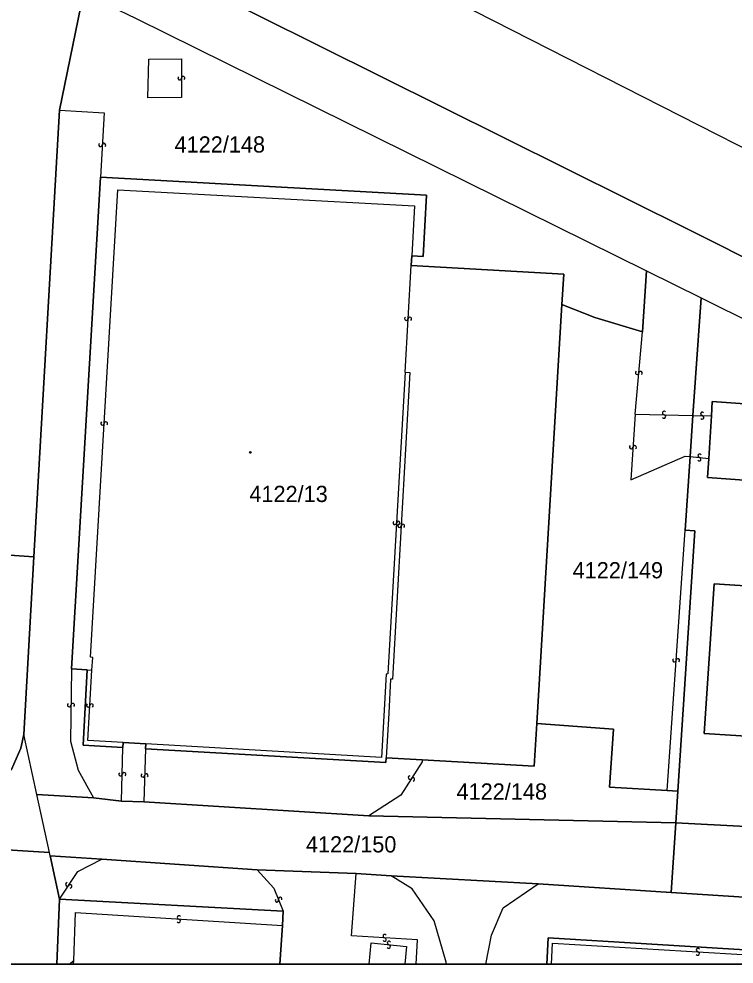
# Model space of a CAD drawing. Extents: x -598233 to -596890, y -1157848 to -1156431.
# Drawn here: x -597212.7 to -597137.7, y -1157848.5 to -1157749.4 of the extents above; entities that cross this region are included whole.
import ezdxf

# ---------------------------------------------------------------- set-up
doc = ezdxf.new("R2010")
doc.units = 0
for name, color, linetype in [('Level 1', 7, 'Continuous'), ('Level 13', 7, 'Continuous'), ('Level 3', 7, 'Continuous'), ('Level 4', 7, 'Continuous'), ('Level 5', 7, 'Continuous'), ('Level 57', 7, 'Continuous'), ('Level 60', 7, 'Continuous'), ('Vrstva 60', 7, 'Continuous'), ('zajmove_uzemi', 7, 'Continuous')]:
    doc.layers.add(name, color=color, linetype=linetype)

msp = doc.modelspace()

# ---------------------------------------------------------------- linework, layer by layer
at = {"layer": 'Level 1'}
for p, q in [((-597208.709, -1157848.461), (-597208.44, -1157841.65)), ((-597185.333, -1157848.461), (-597185.08, -1157844.42))]:
    msp.add_line(p, q, dxfattribs=at)
for points in [[(-597088.6, -1157786.93), (-597091.35, -1157786.34), (-597117.85, -1157772.55), (-597172.78, -1157744.55), (-597189.92, -1157735.64)], [(-597194.09, -1157745.8), (-597142.37, -1157771.55), (-597092.94, -1157796.34)], [(-597208.45, -1157758.97), (-597205.92, -1157746.65)], [(-597200.4, -1157749.35), (-597146.9, -1157775.78)], [(-597211.13, -1157805.77), (-597208.45, -1157758.97)], [(-597204.14, -1157765.99), (-597207.19, -1157817.53)], [(-597171.52, -1157774.24), (-597170.32, -1157774.31), (-597169.97, -1157767.86), (-597204.14, -1157765.99)], [(-597171.52, -1157774.24), (-597171.58, -1157775.24)], [(-597171.58, -1157775.24), (-597155.58, -1157776.16), (-597155.77, -1157779.33)], [(-597146.9, -1157775.78), (-597147.34, -1157782.18)], [(-597146.9, -1157775.78), (-597141.19, -1157778.61)], [(-597141.19, -1157778.61), (-597142.04, -1157790.95)], [(-597141.19, -1157778.61), (-597090.18, -1157803.96)], [(-597155.77, -1157779.33), (-597158.41, -1157823.24)], [(-597147.34, -1157782.18), (-597152.33, -1157780.68), (-597155.77, -1157779.33)], [(-597127.73, -1157790.38), (-597140.01, -1157789.5), (-597140.1, -1157790.99)], [(-597142.04, -1157790.95), (-597142.34, -1157795.27)], [(-597140.38, -1157795.46), (-597140.1, -1157790.99)], [(-597142.34, -1157795.27), (-597142.87, -1157802.97)], [(-597122.41, -1157801.8), (-597128.72, -1157801.4), (-597128.5, -1157798.32), (-597140.5, -1157797.45), (-597140.38, -1157795.46)], [(-597211.13, -1157805.77), (-597271.44, -1157801.64)], [(-597142.87, -1157802.97), (-597141.85, -1157803.05), (-597143.63, -1157830.34)], [(-597083.73, -1157812.41), (-597083.7, -1157811.93), (-597093.65, -1157811.29), (-597093.65, -1157811.55), (-597117.18, -1157810.02), (-597116.86, -1157804.05), (-597122.65, -1157803.68), (-597123.01, -1157809.67), (-597139.81, -1157808.62), (-597140.85, -1157824.3), (-597094.61, -1157827.21), (-597094.61, -1157827.44), (-597084.7, -1157828.05)], [(-597212.19, -1157824.4), (-597211.13, -1157805.77)], [(-597207.19, -1157817.53), (-597205.54, -1157817.63)], [(-597205.54, -1157817.63), (-597205.98, -1157825.51), (-597201.79, -1157825.75)], [(-597158.41, -1157823.24), (-597158.68, -1157827.72), (-597170.41, -1157827.05)], [(-597158.41, -1157823.24), (-597150.38, -1157823.85), (-597150.8, -1157829.9), (-597144.74, -1157830.27)], [(-597262.35, -1157827.61), (-597216.03, -1157830.47), (-597213.48, -1157828.06), (-597212.48, -1157825.82), (-597212.19, -1157824.4)], [(-597210.82, -1157830.68), (-597212.19, -1157824.4)], [(-597201.79, -1157825.75), (-597201.78, -1157825.25)], [(-597201.78, -1157825.25), (-597199.41, -1157825.39)], [(-597199.41, -1157825.39), (-597199.43, -1157825.89)], [(-597199.43, -1157825.89), (-597174.23, -1157827.33), (-597174.2, -1157826.83)], [(-597170.41, -1157827.05), (-597174.2, -1157826.83)], [(-597144.74, -1157830.27), (-597143.63, -1157830.34)], [(-597143.63, -1157830.34), (-597143.85, -1157833.67)], [(-597210.82, -1157830.68), (-597204.89, -1157831.04)], [(-597209.5, -1157836.76), (-597210.82, -1157830.68)], [(-597204.89, -1157831.04), (-597201.93, -1157831.37)], [(-597201.93, -1157831.37), (-597199.6, -1157831.47)], [(-597199.6, -1157831.47), (-597176.02, -1157832.93)], [(-597176.02, -1157832.93), (-597143.85, -1157833.67)], [(-597253.48, -1157834.01), (-597209.5, -1157836.76)], [(-597144.32, -1157840.94), (-597143.85, -1157833.67)], [(-597143.85, -1157833.67), (-597109.15, -1157835.46), (-597097.42, -1157837.59), (-597090.77, -1157837.53)], [(-597209.43, -1157837.11), (-597209.5, -1157836.76)], [(-597209.43, -1157837.11), (-597203.99, -1157837.48)], [(-597208.44, -1157841.65), (-597209.43, -1157837.11)], [(-597203.99, -1157837.48), (-597187.71, -1157838.57)], [(-597187.71, -1157838.57), (-597177.34, -1157838.97)], [(-597177.34, -1157838.97), (-597173.69, -1157839.2)], [(-597173.69, -1157839.2), (-597158.26, -1157840.04)], [(-597158.26, -1157840.04), (-597144.32, -1157840.94)], [(-597144.32, -1157840.94), (-597127.39, -1157842.03)], [(-597185, -1157842.92), (-597208.44, -1157841.65)], [(-597185.08, -1157844.42), (-597185, -1157842.92)], [(-597157.358, -1157848.461), (-597157.23, -1157845.72), (-597126.28, -1157847.58), (-597126.31, -1157848.09)]]:
    msp.add_lwpolyline(points, dxfattribs=at)
at = {"layer": 'Level 13'}
for centre, start, end in [((-597195.844, -1157755.599), 127.15828, 359.74828), ((-597195.476, -1157755.602), 307.37273, 179.47073), ((-597204.144, -1157762.589), 124.03001, 356.62001), ((-597203.776, -1157762.612), 304.24447, 176.34246), ((-597172.084, -1157780.818), 124.14749, 356.24549), ((-597171.716, -1157780.841), 303.93304, 176.52304), ((-597147.904, -1157786.482), 122.27997, 354.37796), ((-597147.537, -1157786.517), 302.06551, 174.65551), ((-597145.064, -1157790.696), 36.14583, 268.24383), ((-597145.075, -1157791.064), 215.93137, 88.52137), ((-597141.064, -1157790.786), 36.19154, 268.28954), ((-597141.075, -1157791.154), 215.97709, 88.56709), ((-597203.944, -1157791.777), 123.99736, 356.09536), ((-597203.576, -1157791.802), 303.78291, 176.37291), ((-597148.514, -1157794.257), 123.50958, 356.09958), ((-597148.146, -1157794.283), 303.72403, 175.82203), ((-597141.379, -1157795.543), 211.62139, 84.21139), ((-597141.341, -1157795.177), 31.83585, 263.93385), ((-597173.294, -1157802.209), 123.89812, 356.48812), ((-597172.926, -1157802.232), 304.11257, 176.21057), ((-597172.804, -1157802.509), 123.93601, 356.52601), ((-597172.436, -1157802.532), 304.15046, 176.24846), ((-597143.984, -1157816.606), 123.4542, 355.55219), ((-597143.616, -1157816.633), 303.23974, 175.82974), ((-597207.424, -1157821.307), 126.39944, 358.98944), ((-597207.056, -1157821.314), 306.61389, 178.71189), ((-597205.444, -1157821.337), 123.96076, 356.05876), ((-597205.076, -1157821.362), 303.74631, 176.33631), ((-597202.044, -1157828.554), 125.94573, 358.04373), ((-597201.676, -1157828.565), 305.73127, 178.32128), ((-597199.704, -1157828.674), 125.41325, 358.00325), ((-597199.336, -1157828.687), 305.6277, 177.7257), ((-597171.705, -1157828.901), 94.69771, 327.28771), ((-597171.395, -1157829.1), 274.91217, 147.01016), ((-597207.633, -1157840.106), 93.68267, 325.78066), ((-597207.327, -1157840.313), 273.46821, 146.05821), ((-597185.308, -1157841.643), 329.21495, 201.31295), ((-597185.651, -1157841.778), 149.0005, 21.5905), ((-597195.917, -1157843.566), 33.81284, 265.91083), ((-597195.942, -1157843.934), 213.59838, 86.18838), ((-597174.348, -1157845.526), 33.60256, 266.19256), ((-597174.373, -1157845.894), 213.81702, 85.91501), ((-597173.94, -1157846.613), 211.3101, 83.9001), ((-597173.9, -1157846.247), 31.52456, 263.62256), ((-597141.517, -1157846.986), 33.9136, 266.01159), ((-597141.542, -1157847.354), 213.69914, 86.28914), ((-597207.953, -1157848.644), 82.09344, 97.90656)]:
    msp.add_arc(centre, 0.184, start, end, dxfattribs=at)
at = {"layer": 'Level 3'}
for p in [(-597207.426, -1157848.461), (-597206.965, -1157848.461)]:
    msp.add_line(p, (-597206.94, -1157848.08), dxfattribs=at)
for points in [[(-597199.07, -1157753.62), (-597195.66, -1157753.57), (-597195.66, -1157757.64), (-597199.19, -1157757.68), (-597199.07, -1157753.62)], [(-597208.45, -1157758.97), (-597203.77, -1157759.22), (-597204.14, -1157765.99)], [(-597205.04, -1157817.66), (-597204.96, -1157816.31), (-597205.21, -1157816.29), (-597202.32, -1157767.29), (-597171.23, -1157768.99), (-597171.52, -1157774.24)], [(-597172.21, -1157786.42), (-597171.58, -1157775.24)], [(-597148.11, -1157790.82), (-597147.34, -1157782.18)], [(-597172.21, -1157786.42), (-597174.01, -1157818.02), (-597174.2, -1157818.06), (-597174.7, -1157826.8), (-597199.41, -1157825.39)], [(-597172.21, -1157786.42), (-597171.72, -1157786.45), (-597173.53, -1157818.6), (-597173.73, -1157818.59), (-597173.93, -1157822.16), (-597174.2, -1157826.83)], [(-597148.11, -1157790.82), (-597148.55, -1157797.72), (-597142.87, -1157795.22), (-597142.34, -1157795.27)], [(-597148.11, -1157790.82), (-597142.04, -1157790.95)], [(-597142.04, -1157790.95), (-597140.1, -1157790.99)], [(-597142.34, -1157795.27), (-597140.38, -1157795.46)], [(-597144.74, -1157830.27), (-597142.87, -1157802.97)], [(-597207.19, -1157817.53), (-597207.29, -1157825.08), (-597206.48, -1157828.13), (-597204.89, -1157831.04)], [(-597205.54, -1157817.63), (-597205.04, -1157817.66)], [(-597201.78, -1157825.25), (-597205.48, -1157825.04), (-597205.04, -1157817.66)], [(-597201.93, -1157831.37), (-597201.79, -1157825.75)], [(-597199.43, -1157825.89), (-597199.6, -1157831.47)], [(-597170.41, -1157827.05), (-597170.44, -1157827.26), (-597172.66, -1157830.75), (-597176.02, -1157832.93)], [(-597208.44, -1157841.65), (-597206.52, -1157838.77), (-597203.99, -1157837.48)], [(-597187.71, -1157838.57), (-597185.97, -1157840.5), (-597185, -1157842.92)], [(-597171.041, -1157848.461), (-597170.9, -1157845.93), (-597177.82, -1157845.5), (-597177.34, -1157838.97)], [(-597167.916, -1157848.461), (-597167.92, -1157848.25), (-597169.15, -1157843.94), (-597171.46, -1157840.58), (-597173.69, -1157839.2)], [(-597163.768, -1157848.461), (-597163.15, -1157845.43), (-597161.94, -1157842.56), (-597158.26, -1157840.04)], [(-597206.94, -1157848.08), (-597206.78, -1157843.07), (-597185.08, -1157844.42)], [(-597175.969, -1157848.461), (-597175.77, -1157846.24), (-597172.06, -1157846.62), (-597172.239, -1157848.461)], [(-597156.855, -1157848.461), (-597156.75, -1157846.25), (-597126.31, -1157848.09)]]:
    msp.add_lwpolyline(points, dxfattribs=at)
at = {"layer": 'Level 5'}
for radius in [0.09, 0.0521]:
    msp.add_circle((-597188.44, -1157794.83), radius, dxfattribs=at)
at = {"layer": 'Level 60'}
for points in [[(-597117.85, -1157772.55), (-597172.78, -1157744.55), (-597189.92, -1157735.64), (-597190.73, -1157734.95), (-597191.27, -1157733.88), (-597191.38, -1157732.97), (-597191.24, -1157732.25), (-597190.95, -1157731.58), (-597185.96, -1157734.22), (-597163.07, -1157745.27), (-597161.94, -1157743.01), (-597160.71, -1157740.54), (-597147.35, -1157713.7), (-597144.85, -1157708.66), (-597142.21, -1157703.35), (-597105.48, -1157726.35)], [(-597200.4, -1157749.35), (-597146.9, -1157775.78), (-597147.34, -1157782.18), (-597152.33, -1157780.68), (-597155.77, -1157779.33), (-597155.58, -1157776.16), (-597171.58, -1157775.24), (-597171.52, -1157774.24), (-597170.32, -1157774.31), (-597169.97, -1157767.86), (-597204.14, -1157765.99), (-597207.19, -1157817.53), (-597205.54, -1157817.63), (-597205.98, -1157825.51), (-597201.79, -1157825.75), (-597201.78, -1157825.25), (-597199.41, -1157825.39), (-597199.43, -1157825.89), (-597174.23, -1157827.33), (-597174.2, -1157826.83), (-597170.41, -1157827.05), (-597158.68, -1157827.72), (-597158.41, -1157823.24), (-597150.38, -1157823.85), (-597150.8, -1157829.9), (-597144.74, -1157830.27), (-597143.63, -1157830.34), (-597143.85, -1157833.67), (-597176.02, -1157832.93), (-597199.6, -1157831.47), (-597201.93, -1157831.37), (-597204.89, -1157831.04), (-597210.82, -1157830.68), (-597212.19, -1157824.4), (-597211.13, -1157805.77), (-597208.45, -1157758.97), (-597205.92, -1157746.65)], [(-597109.15, -1157835.46), (-597143.85, -1157833.67), (-597143.63, -1157830.34), (-597141.85, -1157803.05), (-597142.87, -1157802.97), (-597142.34, -1157795.27), (-597142.04, -1157790.95), (-597141.19, -1157778.61), (-597090.18, -1157803.96)], [(-597123.01, -1157809.67), (-597139.81, -1157808.62), (-597140.85, -1157824.3), (-597094.61, -1157827.21)], [(-597127.39, -1157842.03), (-597144.32, -1157840.94), (-597143.85, -1157833.67), (-597109.15, -1157835.46)]]:
    msp.add_lwpolyline(points, dxfattribs=at)
for points in [[(-597259.96, -1157719.55), (-597205.92, -1157746.65), (-597208.45, -1157758.97), (-597211.13, -1157805.77), (-597271.44, -1157801.64), (-597271.23, -1157798.83), (-597263.71, -1157799.39), (-597259.22, -1157739.73), (-597266.77, -1157739.16), (-597266.49, -1157735.43), (-597265.13, -1157717.22)], [(-597169.97, -1157767.86), (-597170.32, -1157774.31), (-597171.52, -1157774.24), (-597171.58, -1157775.24), (-597155.58, -1157776.16), (-597155.77, -1157779.33), (-597158.41, -1157823.24), (-597158.68, -1157827.72), (-597170.41, -1157827.05), (-597174.2, -1157826.83), (-597174.23, -1157827.33), (-597199.43, -1157825.89), (-597199.41, -1157825.39), (-597201.78, -1157825.25), (-597201.79, -1157825.75), (-597205.98, -1157825.51), (-597205.54, -1157817.63), (-597207.19, -1157817.53), (-597204.14, -1157765.99)], [(-597147.34, -1157782.18), (-597146.9, -1157775.78), (-597141.19, -1157778.61), (-597142.04, -1157790.95), (-597142.34, -1157795.27), (-597142.87, -1157802.97), (-597141.85, -1157803.05), (-597143.63, -1157830.34), (-597144.74, -1157830.27), (-597150.8, -1157829.9), (-597150.38, -1157823.85), (-597158.41, -1157823.24), (-597155.77, -1157779.33), (-597152.33, -1157780.68)], [(-597140.01, -1157789.5), (-597127.73, -1157790.38), (-597127.66, -1157789.39), (-597125.57, -1157789.54), (-597125.64, -1157790.53), (-597121.62, -1157790.82), (-597122.08, -1157797.28), (-597105.77, -1157798.46), (-597106.09, -1157802.83), (-597122.41, -1157801.8), (-597128.72, -1157801.4), (-597128.5, -1157798.32), (-597140.5, -1157797.45), (-597140.38, -1157795.46), (-597140.1, -1157790.99)], [(-597127.73, -1157790.38), (-597140.01, -1157789.5), (-597140.1, -1157790.99), (-597140.38, -1157795.46), (-597140.5, -1157797.45), (-597128.5, -1157798.32), (-597128.72, -1157801.4), (-597122.41, -1157801.8), (-597106.09, -1157802.83), (-597105.77, -1157798.46), (-597122.08, -1157797.28), (-597121.62, -1157790.82), (-597125.64, -1157790.53), (-597125.57, -1157789.54), (-597127.66, -1157789.39)], [(-597262.35, -1157827.61), (-597262.2, -1157825.51), (-597263.68, -1157825.44), (-597263.8, -1157826.89), (-597263.84, -1157827.53), (-597273.33, -1157826.95), (-597271.82, -1157806.66), (-597271.69, -1157804.95), (-597271.44, -1157801.64), (-597211.13, -1157805.77), (-597212.19, -1157824.4), (-597212.48, -1157825.82), (-597213.48, -1157828.06), (-597216.03, -1157830.47)], [(-597116.86, -1157804.05), (-597117.18, -1157810.02), (-597093.65, -1157811.55), (-597093.65, -1157811.29), (-597083.7, -1157811.93), (-597083.73, -1157812.41), (-597084.19, -1157819.86), (-597084.7, -1157828.05), (-597094.61, -1157827.44), (-597094.61, -1157827.21), (-597140.85, -1157824.3), (-597139.81, -1157808.62), (-597123.01, -1157809.67), (-597122.65, -1157803.68)], [(-597144.32, -1157840.94), (-597158.26, -1157840.04), (-597173.69, -1157839.2), (-597177.34, -1157838.97), (-597187.71, -1157838.57), (-597203.99, -1157837.48), (-597209.43, -1157837.11), (-597209.5, -1157836.76), (-597210.82, -1157830.68), (-597204.89, -1157831.04), (-597201.93, -1157831.37), (-597199.6, -1157831.47), (-597176.02, -1157832.93), (-597143.85, -1157833.67)]]:
    msp.add_lwpolyline(points, close=True, dxfattribs=at)
at = {"layer": 'Vrstva 60'}
for points in [[(-597117.85, -1157772.55), (-597172.78, -1157744.55), (-597189.92, -1157735.64), (-597200.42, -1157730.59), (-597203.17, -1157729.43), (-597220.64, -1157720.4), (-597251.21, -1157706.08), (-597266.03, -1157698.72), (-597265.69, -1157697.96), (-597270.46, -1157695.74), (-597297.15, -1157684.79), (-597326.65, -1157673.96), (-597357.42, -1157662.9), (-597374.8, -1157657.21), (-597403.31, -1157649.2), (-597423.8, -1157643.87), (-597436.18, -1157640.9), (-597457.3, -1157637.23), (-597508.21, -1157627.05), (-597565.01, -1157615.5), (-597619.03, -1157604.22), (-597671.31, -1157593.83)], [(-597674.27, -1157604.65), (-597621.93, -1157615.29), (-597566.92, -1157626.51), (-597510.31, -1157637.9), (-597457.99, -1157648.3), (-597439.97, -1157652.08), (-597390.15, -1157664.59), (-597337.71, -1157682.1), (-597321.34, -1157688.54), (-597306.45, -1157694.39), (-597280.11, -1157704.64), (-597260.41, -1157713.03), (-597206.41, -1157739.84), (-597194.09, -1157745.8), (-597142.37, -1157771.55), (-597092.94, -1157796.34)], [(-597092.94, -1157796.34), (-597142.37, -1157771.55), (-597194.09, -1157745.8), (-597206.41, -1157739.84), (-597260.41, -1157713.03), (-597280.11, -1157704.64), (-597306.45, -1157694.39), (-597321.34, -1157688.54), (-597337.71, -1157682.1), (-597390.15, -1157664.59), (-597439.97, -1157652.08), (-597457.99, -1157648.3), (-597510.31, -1157637.9), (-597566.92, -1157626.51), (-597621.93, -1157615.29), (-597674.27, -1157604.65)], [(-597453.17, -1157654.48), (-597446.51, -1157656.23), (-597412.77, -1157664.74), (-597383.36, -1157672.54), (-597379.43, -1157673.81), (-597374.36, -1157675.49), (-597370.47, -1157676.78), (-597370.39, -1157675.84), (-597359.84, -1157679.31), (-597348.25, -1157683.38), (-597347.44, -1157684.71), (-597337.67, -1157688.07), (-597337.24, -1157688.24), (-597327.21, -1157692.17), (-597323.49, -1157693.63), (-597308.23, -1157699.6), (-597274.42, -1157713.03), (-597265.13, -1157717.22), (-597259.96, -1157719.55), (-597205.92, -1157746.65), (-597200.4, -1157749.35), (-597146.9, -1157775.78), (-597141.19, -1157778.61), (-597090.18, -1157803.96)], [(-597253.48, -1157834.01), (-597209.5, -1157836.76), (-597210.82, -1157830.68), (-597212.19, -1157824.4), (-597212.48, -1157825.82), (-597213.48, -1157828.06)], [(-597219.685, -1157848.461), (-597208.709, -1157848.461), (-597208.44, -1157841.65), (-597209.43, -1157837.11), (-597209.5, -1157836.76), (-597253.48, -1157834.01)], [(-597127.39, -1157842.03), (-597144.32, -1157840.94), (-597158.26, -1157840.04), (-597173.69, -1157839.2), (-597177.34, -1157838.97), (-597187.71, -1157838.57), (-597203.99, -1157837.48), (-597209.43, -1157837.11), (-597208.44, -1157841.65), (-597185, -1157842.92), (-597185.08, -1157844.42), (-597185.333, -1157848.461), (-597157.358, -1157848.461), (-597157.23, -1157845.72), (-597126.28, -1157847.58)], [(-598136.407, -1157848.461), (-597003.664, -1157848.461)]]:
    msp.add_lwpolyline(points, dxfattribs=at)
for points in [[(-597208.709, -1157848.461), (-597185.333, -1157848.461), (-597185.08, -1157844.42), (-597185, -1157842.92), (-597208.44, -1157841.65)], [(-597157.358, -1157848.461), (-597126.336, -1157848.461), (-597126.31, -1157848.09), (-597126.28, -1157847.58), (-597157.23, -1157845.72)]]:
    msp.add_lwpolyline(points, close=True, dxfattribs=at)
at = {"layer": 'zajmove_uzemi'}
msp.add_lwpolyline([(-598232.89, -1156430.856), (-596890.462, -1156430.856), (-596890.462, -1157848.461), (-598232.89, -1157848.461)], close=True, dxfattribs=at)

# ---------------------------------------------------------------- texts
at = {"layer": 'Level 4'}
for s, p in [('4122/148', (-597196.38, -1157763.4)), ('4122/13', (-597188.54, -1157800.03)), ('4122/149', (-597154.65, -1157808.03)), ('4122/150', (-597182.61, -1157836.76))]:
    msp.add_text(s, height=1.7, dxfattribs=at).set_placement(p)
at = {"layer": 'Level 57'}
msp.add_text('4122/148', height=1.7, dxfattribs=at).set_placement((-597166.82, -1157831.22))

doc.saveas('drawing.dxf')
